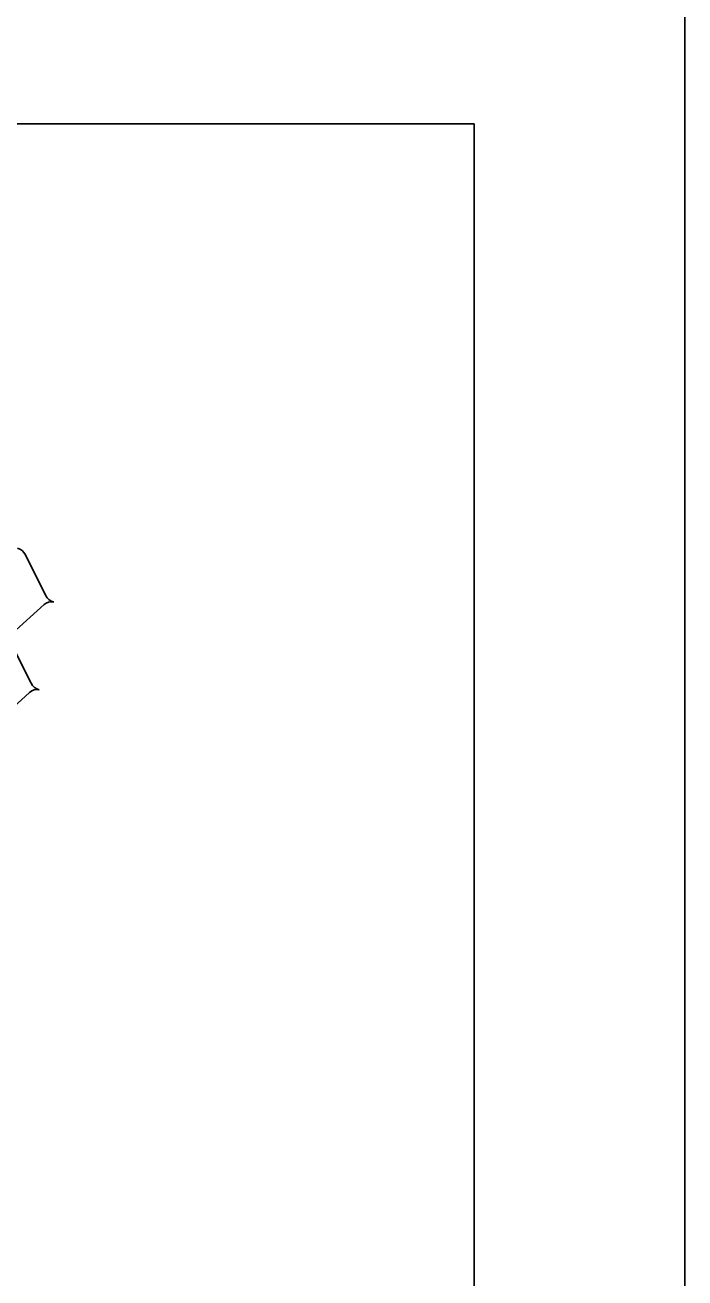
# Model space of a CAD drawing. Extents: x 638850 to 644908, y 297188 to 298900.
# Drawn here: x 640482.3 to 640532.4, y 297950.9 to 298046 of the extents above; entities that cross this region are included whole.
import ezdxf

# ---------------------------------------------------------------- set-up
doc = ezdxf.new("R2010")
doc.units = 0
for name, color, linetype in [('1', 7, 'Continuous'), ('5', 7, 'Continuous'), ('PLT-BNDY', 7, 'Continuous')]:
    doc.layers.add(name, color=color, linetype=linetype)

msp = doc.modelspace()

# ---------------------------------------------------------------- linework, layer by layer
at = {"layer": '1'}
for p in [(639730.439, 298038.53), (640516.439, 297474.53)]:
    msp.add_line(p, (640516.439, 298038.53), dxfattribs=at)
at = {"layer": '5'}
for p, q in [((640483.875, 298002.753), (640482.34, 298005.817)), ((640481.356, 297999.866), (640483.757, 298002.04)), ((640482.772, 297996.089), (640481.238, 297999.154)), ((640480.253, 297993.203), (640482.655, 297995.377))]:
    msp.add_line(p, q, dxfattribs=at)
for centre, start_param, end_param in [((640481.571, 298005.366), 5.119372, 6.010393), ((640484.644, 298003.204), 1.977779, 2.8688), ((640484.327, 298001.286), 6.010393, 6.901414), ((640483.542, 297996.541), 1.977779, 2.8688), ((640483.224, 297994.623), 6.010393, 6.901414)]:
    msp.add_ellipse(centre, major_axis=(-0.079, 0.976), ratio=0.893529, start_param=start_param, end_param=end_param, dxfattribs=at)
at = {"layer": 'PLT-BNDY'}
msp.add_lwpolyline([(639691.439, 298053.53), (640532.439, 298053.53), (640532.439, 297459.53), (639691.439, 297459.53)], close=True, dxfattribs=at)

doc.saveas('drawing.dxf')
